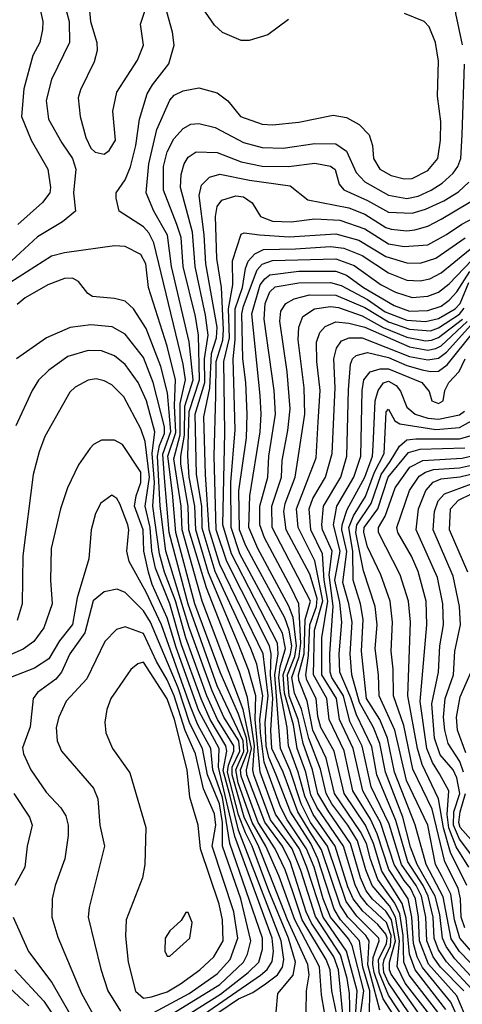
# Model space of a CAD drawing. Extents: x 501367 to 657802, y 482273 to 547541.
# Tile 658 of 714: x 629145 to 630825, y 492014 to 495752. Entities that reach past the tile are written whole.
import ezdxf

# ---------------------------------------------------------------- set-up
doc = ezdxf.new("R2010")
doc.units = 0

msp = doc.modelspace()

# ---------------------------------------------------------------- linework, layer by layer
at = {"layer": '0CON20XD'}
for points in [[(630826.3, 495656.3), (630800.8, 495775), (630796.1, 495845), (630802.8, 495877.2), (630825, 495901.9), (630895, 495922.1)], [(629306.1, 495845), (629332.9, 495745), (629334.2, 495665), (629265.3, 495525), (629245.3, 495445), (629253.7, 495375), (629304.8, 495284.8), (629345, 495225.5), (629358.3, 495185), (629348.9, 495095), (629356, 495025), (629307.5, 494985), (629211.8, 494928.2), (629113.5, 494836.5)], [(629403.6, 495855), (629413.6, 495745), (629438, 495665), (629438.2, 495635), (629428, 495592), (629375, 495486), (629366.2, 495455), (629374, 495385), (629395.3, 495305), (629414.8, 495264.8), (629431.2, 495248.8), (629465, 495241.2)], [(629214.7, 495825.3), (629232, 495745), (629230.8, 495715), (629220.9, 495665), (629195, 495616), (629160.3, 495489.7), (629151.4, 495385), (629187.8, 495295), (629251.8, 495185), (629261.4, 495115), (629258.6, 495095), (629231.8, 495058.2), (629137.1, 494975)], [(629465, 495241.2), (629485, 495255.6), (629508.9, 495295), (629498.9, 495405), (629513.1, 495476.9), (629591.9, 495598.1), (629615.3, 495655), (629603.5, 495735), (629629.8, 495815)], [(630379.6, 491900.4), (630355.6, 492145), (630337, 492195), (630252.2, 492322.2), (630233, 492365), (630172.5, 492552.5), (630142.9, 492615), (630075, 492705.7), (630007, 492885), (630005.3, 492905), (630024.4, 492985), (629993.7, 493133.7), (629837.6, 493545), (629761, 493815), (629758.1, 493905), (629730.4, 494085), (629753.9, 494176.1), (629753.8, 494295), (629773.8, 494385), (629764.9, 494445), (629654.5, 494905), (629635, 494943.6), (629615, 494965.8), (629522, 495025), (629510.6, 495075), (629511.1, 495095), (629545, 495143.6), (629565.9, 495194.1), (629585.8, 495275), (629599, 495375), (629629.3, 495470.7), (629648.8, 495505), (629710.9, 495585), (629731.8, 495655), (629724.7, 495705), (629696.5, 495805)], [(630165, 495752.2), (630086.7, 495695), (630016.6, 495673.4), (629985, 495673.1), (629915, 495703.3), (629885, 495731.4), (629813.8, 495835)], [(630399, 491959), (630397, 492055), (630387.6, 492112.4), (630362.6, 492202.6), (630267.3, 492347.3), (630212.3, 492522.3), (630179.7, 492605), (630097.4, 492715), (630033.2, 492885), (630029.6, 492905), (630036.4, 492995), (630009.7, 493179.7), (629979.8, 493275), (629853.4, 493595), (629787.3, 493815), (629783.9, 493905), (629757.1, 494065), (629756, 494095), (629770.6, 494175), (629771.8, 494285), (629803.5, 494385), (629788.8, 494528.8), (629720.5, 494815), (629705.5, 494934.5), (629654.4, 495025), (629625.5, 495095), (629634.9, 495205.1), (629665.5, 495335), (629715, 495446.7), (629731.8, 495465), (629765, 495482.4), (629825, 495493.1), (629894.1, 495474.1), (629935, 495444.5), (629983.5, 495385), (630065, 495355.3), (630105, 495352.5), (630205, 495363.3), (630335, 495389.1), (630385, 495380.9), (630434.2, 495354.2), (630471.1, 495315), (630484.7, 495275), (630488, 495225), (630512, 495185), (630555, 495160.6), (630605, 495148.3), (630635, 495149.6), (630695, 495179.7), (630732.4, 495225), (630742.4, 495295), (630743.3, 495365), (630731.6, 495461.6), (630734.6, 495594.6), (630723.1, 495665), (630700, 495725), (630680, 495745), (630605.5, 495775.5)], [(630419.5, 491965), (630425.7, 492065), (630385.7, 492215.7), (630296.6, 492345), (630235.2, 492535), (630206.8, 492605), (630116.6, 492736.6), (630057.7, 492895), (630038.8, 493095), (630041.3, 493185), (630014, 493284), (629974.1, 493384.1), (629861.8, 493651.8), (629813.6, 493815), (629809.7, 493905), (629788.5, 494015), (629783.5, 494095), (629788.8, 494265), (629827.9, 494385), (629823.9, 494553.9), (629812.4, 494625), (629766, 494815), (629757.3, 494925), (629741.5, 494975), (629690.2, 495105), (629690.7, 495195), (629705, 495250.5), (629730.2, 495299.8), (629765, 495338.8), (629794.8, 495355.2), (629825, 495358.3), (629886.9, 495343.1), (629995, 495286), (630065, 495267), (630145, 495264.8), (630265, 495281.6), (630345, 495281), (630385, 495253.4), (630422.4, 495172.4), (630455, 495136.8), (630545, 495086.2), (630615, 495073.9), (630657.3, 495082.7), (630707.3, 495105), (630748.8, 495131.2), (630791, 495169), (630808.7, 495195), (630819.2, 495225), (630824.8, 495314.8), (630833.7, 495583.7)], [(630440.1, 491985), (630451.8, 492065), (630407.2, 492237.2), (630393, 492263), (630325.1, 492345), (630296.6, 492415), (630262.5, 492535), (630233.1, 492605), (630160.2, 492715), (630134.6, 492764.6), (630073.2, 492933.2), (630058.6, 493045), (630057, 493095), (630068.1, 493185), (630045, 493305.3), (630022.7, 493365), (629887.3, 493657.3), (629838.1, 493821.9), (629835.8, 493905.8), (629816, 494025), (629810.7, 494255), (629847.8, 494375), (629846.7, 494465), (629859.7, 494555), (629850.3, 494630.3), (629810.4, 494815), (629800.6, 494945), (629754.8, 495115), (629757.5, 495165), (629769.3, 495205), (629785, 495229.6), (629815, 495250.6), (629895, 495248.1), (629985, 495212.8), (630065, 495196.5), (630165.8, 495194.2), (630265, 495207.3), (630325, 495196), (630343.2, 495183.2), (630357.6, 495127.6), (630375.9, 495105.9), (630465, 495065.7), (630545, 495021), (630635, 495017.3), (630685, 495032.7), (630754.7, 495065), (630811.4, 495098.6), (630850.7, 495135)], [(630473.3, 491975), (630474.3, 492065), (630447.4, 492155), (630434.9, 492255), (630362.9, 492335), (630338.9, 492375), (630276.8, 492566.8), (630249.7, 492625), (630173.3, 492745), (630117.7, 492887.7), (630090.7, 492950.7), (630080.4, 492995), (630076.6, 493083.4), (630088, 493185), (630068.6, 493345), (629904.5, 493684.5), (629864.3, 493815), (629849.6, 494025), (629843.4, 494245), (629866.7, 494353.3), (629873.3, 494485), (629892.3, 494545), (629894, 494585), (629851.7, 494825), (629845.3, 494935.3), (629825.6, 495085), (629835.5, 495124.5), (629865.5, 495154.5), (629905, 495165.6), (630017, 495143), (630171.8, 495121.8), (630238.4, 495068.4), (630395, 495037.7), (630455, 495013.4), (630535, 494963.3), (630555, 494956.8), (630615, 494951), (630645, 494954.2), (630695, 494968), (630745.6, 494994.4), (630905, 495090)], [(630511.9, 491991.9), (630466.3, 492163.7), (630472, 492255), (630459.4, 492275), (630390.1, 492345), (630361.1, 492391.1), (630290.5, 492600.5), (630247.8, 492667.8), (630200.6, 492745), (630144.6, 492895), (630102.6, 492985), (630098.2, 493055), (630105.7, 493175), (630097.3, 493265), (630099.4, 493345), (630093.4, 493375), (629931.1, 493695), (629890.2, 493815), (629883.7, 494095), (629889.1, 494325), (629891, 494455), (629916.2, 494535), (629919.1, 494575), (629911.1, 494735), (629893.3, 494845), (629887.7, 495005), (629895, 495042.5), (629912.5, 495067.5), (629965, 495083.5), (629995, 495079.4), (630027.1, 495057.1), (630059, 495005), (630105, 494986.7), (630175, 494984.5), (630265.5, 494995.5), (630360.9, 494990.9), (630455, 494958.1), (630545, 494900.9), (630605, 494890.7), (630695, 494897.2), (630765, 494936.2), (630823.9, 494976.1), (630938.1, 495035)], [(630607.1, 491907.1), (630525.3, 492035.3), (630490.5, 492135), (630485.6, 492165), (630487.4, 492192.6), (630510, 492255), (630508.6, 492265), (630425, 492348.7), (630384.5, 492405), (630313.3, 492615), (630249.5, 492705), (630213.4, 492775), (630171.6, 492901.6), (630134.7, 492985), (630119, 493201), (630113.8, 493265), (630126.3, 493345), (630123.9, 493385), (629948.5, 493725), (629916.6, 493835), (629923.9, 494185), (629920.1, 494455), (629940.7, 494545), (629938, 494655), (629954.4, 494745), (629952.8, 494837.2), (629985, 494938), (629997.1, 494942.9), (630055, 494934.8), (630167.7, 494927.7), (630345, 494939.2), (630432.2, 494915), (630535, 494853.5), (630615, 494828.8), (630665, 494828.4), (630725, 494846.5), (630836.3, 494923.7)], [(630348.8, 491975), (630329.5, 492065), (630324.2, 492145), (630308.5, 492185), (630217.3, 492335), (630181.4, 492441.4), (630152.3, 492525), (630114.4, 492605), (630050.4, 492705), (629985, 492880.8), (629983.2, 492905), (630010.5, 492975), (630005.7, 493025), (629975, 493115.9), (629905.4, 493275), (629810.3, 493535), (629737, 493805), (629725, 493954.6), (629707.3, 494095), (629737.6, 494185), (629733, 494287), (629736.4, 494385), (629705, 494512.9), (629633.2, 494735), (629623.8, 494825), (629605, 494861.1), (629545, 494891.2), (629505, 494894.1), (629315, 494867.6), (629265, 494854.7), (629106.7, 494753.3)], [(630629.6, 491919.6), (630545, 492048.5), (630509.1, 492135), (630506.6, 492183.4), (630537.2, 492245), (630540, 492265), (630535, 492280.1), (630505, 492316.9), (630447.8, 492367.8), (630410.8, 492415), (630390.6, 492460.6), (630343.2, 492615), (630259.6, 492735), (630226.8, 492805), (630202.5, 492895), (630165.9, 492995), (630159.9, 493065), (630133.3, 493203.3), (630128.5, 493255), (630134.3, 493295), (630153.6, 493365), (630142.8, 493422.8), (629980.1, 493725), (629947.6, 493825), (629946.4, 493995), (629962.8, 494195), (629955.1, 494464.9), (629963.4, 494536.6), (629962.6, 494655), (629991, 494735), (630001.8, 494808.2), (630011.8, 494835), (630037, 494863), (630070.6, 494879.4), (630192.2, 494882.2), (630325, 494890.6), (630375, 494884.4), (630445, 494857.5), (630545, 494791.1), (630615, 494762.8), (630665, 494761), (630702.1, 494767.9), (630745, 494791.5), (630855, 494881.6)], [(630646.2, 491946.2), (630545, 492096.5), (630527.9, 492135), (630524.8, 492165.2), (630528.2, 492185), (630553.3, 492236.7), (630555.7, 492275), (630537.7, 492325), (630465, 492392), (630437.1, 492427.1), (630417.9, 492467.9), (630374.6, 492615), (630272.9, 492762.8), (630250.2, 492810.2), (630230.8, 492895), (630198.4, 492985), (630184.8, 493075), (630149.9, 493195), (630144.5, 493265), (630173, 493345), (630177.7, 493375), (630168.4, 493435), (630151.6, 493481.6), (630035.1, 493695), (630003.1, 493755), (629979.9, 493815), (629976.3, 493963.6), (630005.4, 494165.4), (630008.8, 494255), (630003.7, 494375), (629992, 494465), (629988.3, 494635), (629994.1, 494665), (630047, 494803), (630065.8, 494824.2), (630105, 494838.1), (630345, 494844.4), (630415, 494819.6), (630517, 494745), (630572, 494718), (630635, 494697), (630695, 494702.5), (630735, 494717.3), (630775, 494749.5), (630861.3, 494838.7)], [(630669.9, 491965), (630555, 492128.3), (630548.5, 492145), (630548.4, 492175), (630572.3, 492255), (630555.9, 492335), (630535, 492368.5), (630484.1, 492414.1), (630460.8, 492445), (630439.4, 492495), (630401.2, 492625), (630317.9, 492745), (630276.6, 492815), (630256.7, 492905), (630221.4, 493005), (630202.6, 493095), (630168.3, 493185), (630161, 493265), (630189, 493335), (630195.5, 493375), (630182.5, 493482.5), (630166.2, 493526.1), (630049.4, 493745), (630015.1, 493825), (630018.4, 493945), (630057.6, 494187.6), (630062, 494255), (630058.3, 494325), (630026, 494636), (630057.8, 494745), (630075, 494768.8), (630095, 494783.8), (630205, 494797.1), (630345, 494797.9), (630385, 494782), (630450.7, 494735), (630566.8, 494666.8), (630625, 494645.3), (630695, 494647.6), (630744.8, 494664.8), (630775, 494687.3), (630805, 494718.7), (630854.4, 494795.6)], [(630302.6, 491985), (630291, 492051), (630283.2, 492156.8), (630189.5, 492335), (630130.2, 492500.2), (630078.8, 492615), (630027.4, 492705), (629974.6, 492855), (629965.5, 492905), (629996.2, 492973.8), (629993.7, 493015), (629895, 493223.8), (629785, 493533.5), (629711.7, 493805), (629695, 494012.5), (629687.6, 494102.4), (629718.7, 494188.7), (629705.9, 494335.9), (629681, 494435), (629625, 494580.4), (629577.1, 494655), (629545, 494683.5), (629505, 494694.2), (629421.2, 494701.2), (629402.9, 494712.9), (629367.9, 494757.9), (629345, 494771.4), (629315, 494769), (629251.9, 494745), (629165, 494696.1), (629135, 494670.4)], [(630701.7, 491975), (630608.7, 492095), (630577.4, 492157.3), (630587.3, 492255), (630571.7, 492345), (630548.4, 492388.4), (630483.7, 492465), (630459, 492525), (630427, 492635), (630390.3, 492695), (630329.5, 492775), (630307.9, 492815), (630287.5, 492907.5), (630242.9, 493022.9), (630214.5, 493134.5), (630188.3, 493195), (630177.8, 493255), (630206.4, 493335), (630211.6, 493385), (630204.5, 493534.5), (630175.1, 493595), (630074, 493785), (630056.9, 493835), (630057.1, 493905), (630086.8, 494015), (630090.7, 494095), (630115.4, 494255), (630110.6, 494345), (630072.7, 494615), (630077.4, 494675), (630095, 494718.4), (630115, 494737.5), (630205, 494753.5), (630325, 494754.9), (630365, 494743.1), (630465, 494690.2), (630532.8, 494642.8), (630615, 494611.5), (630685, 494606.6), (630735, 494618.1), (630798.4, 494655), (630816.9, 494675), (630850, 494755)], [(630732.2, 491985), (630623.9, 492125), (630603.7, 492175), (630601.1, 492275), (630587.7, 492357.7), (630568.8, 492398.8), (630505, 492487.6), (630477, 492565), (630461.1, 492625), (630439.4, 492669.4), (630340.3, 492815), (630308.4, 492948.4), (630257.8, 493055), (630236.1, 493165), (630204.5, 493245), (630203.4, 493265), (630225.1, 493345), (630228.8, 493475), (630249.2, 493545), (630103.5, 493825), (630102.1, 493905), (630138.5, 494015), (630141.3, 494078.7), (630162.9, 494192.9), (630171.4, 494275), (630160.4, 494415), (630132, 494608), (630136, 494645), (630155.4, 494674.6), (630187.5, 494692.5), (630245, 494707.6), (630345, 494706.6), (630455, 494659.9), (630545, 494604.5), (630625, 494576.7), (630705, 494571.3), (630735, 494582.6), (630815, 494633.9), (630832.5, 494657.5)], [(630762.2, 491995), (630645.9, 492145), (630624.7, 492204.7), (630611.9, 492341.9), (630597.2, 492397.2), (630520.2, 492520.2), (630488.4, 492625), (630457.3, 492695), (630376.2, 492815), (630338.6, 492975), (630288.7, 493065), (630276.4, 493106.4), (630270.3, 493175), (630234.9, 493244.9), (630231, 493265), (630241.3, 493338.7), (630245.8, 493455), (630272.2, 493525), (630274.7, 493555), (630246.9, 493646.9), (630156.1, 493815), (630148, 493885), (630152.3, 493915), (630191.1, 494015), (630227, 494255), (630225.2, 494355), (630202.6, 494537.4), (630204.8, 494585), (630220, 494625), (630264.4, 494655), (630325, 494663), (630355, 494659.6), (630445, 494627.5), (630525, 494583.5), (630615, 494547.2), (630685, 494533.3), (630707.8, 494535), (630735, 494546.2), (630825.8, 494615)], [(630844.2, 491884.2), (630782, 492022), (630673.6, 492153.6), (630654.5, 492194.5), (630640.6, 492245), (630634, 492345), (630619.8, 492415), (630546.6, 492526.6), (630502, 492662), (630476.9, 492716.9), (630409.6, 492825), (630376.2, 492976.2), (630319.3, 493095), (630311.3, 493175), (630259.8, 493265), (630264.6, 493435), (630295.4, 493545.4), (630265, 493697.9), (630201.6, 493825), (630196.1, 493895), (630270.8, 494089.2), (630277.7, 494225), (630285.4, 494345), (630273, 494455), (630271.7, 494528.3), (630283.8, 494565), (630305, 494587.1), (630345, 494604.5), (630395, 494600.6), (630455, 494584.5), (630625, 494509.6), (630695, 494497.6), (630725, 494503.4), (630745, 494514.1), (630843.3, 494606.7)], [(630232.1, 491985), (630233.2, 492065), (630244, 492126), (630238.7, 492165), (630161.7, 492335), (630052.7, 492612.7), (629997.5, 492725), (629951, 492885), (629951.9, 492915), (629980.5, 492975), (629976.6, 493015), (629920.1, 493105), (629874.9, 493205), (629787.6, 493445), (629700.1, 493735), (629678.5, 493905), (629667.5, 494095), (629675.3, 494135.3), (629695, 494181.8), (629695, 494207.1), (629652, 494375), (629615, 494470), (629545, 494558.7), (629495.7, 494585.7), (629415, 494594.2), (629336.6, 494583.4), (629246, 494544), (629132.5, 494465)], [(630860.3, 491915), (630805, 492047), (630697.4, 492167.4), (630662.8, 492255), (630659.5, 492345), (630647.2, 492415), (630628.6, 492455), (630605, 492484.5), (630566.4, 492545), (630514.3, 492705), (630447.6, 492825), (630411.5, 492985), (630359.2, 493095), (630348.1, 493175), (630292.1, 493265), (630292.2, 493405), (630314.5, 493545), (630300.7, 493625), (630294.3, 493724.3), (630250.2, 493815), (630244.4, 493895), (630258.3, 493935), (630305.5, 494015), (630331, 494105), (630342.2, 494355), (630337.8, 494465), (630347.6, 494505), (630366.6, 494533.4), (630395.5, 494544.5), (630445.1, 494544.8), (630625, 494473.8), (630695, 494460.7), (630735, 494467.6), (630765, 494490.6), (630857.5, 494592.5)], [(630831.2, 492065), (630742.9, 492155), (630714.9, 492195), (630690.9, 492255), (630687.2, 492345), (630669.9, 492425), (630650.3, 492465), (630594, 492545), (630547.7, 492697.7), (630479.9, 492839.9), (630444.8, 492994.8), (630398.5, 493088.5), (630373.9, 493185), (630329.6, 493255), (630323.8, 493275), (630322, 493345), (630334.7, 493525.3), (630320.3, 493645), (630331.6, 493735), (630294.9, 493815), (630291.7, 493835), (630298, 493905), (630363.5, 494015), (630386.5, 494095), (630392.9, 494347), (630401.3, 494445), (630408.7, 494465), (630422.1, 494477.9), (630465, 494488.8), (630545, 494470), (630615, 494439.6), (630672.9, 494422.9), (630705, 494416), (630735, 494418.3), (630767.9, 494442.1), (630869.9, 494570.1)], [(630118.2, 491985), (630125.3, 492055), (630182.7, 492125), (630191.6, 492175), (630166, 492265), (630090.1, 492445), (630027.3, 492615), (630002, 492665), (629975, 492734.2), (629933.8, 492895), (629937.2, 492922.8), (629957.7, 492975), (629957.4, 492995), (629895.9, 493095), (629855.6, 493185), (629775.5, 493405.5), (629736.1, 493546.1), (629694.5, 493654.5), (629675.3, 493725), (629650.5, 493905), (629656.6, 493995), (629648.2, 494105), (629657.5, 494187.5), (629626.3, 494305), (629594, 494375), (629545, 494443.7), (629505, 494475.8), (629455, 494494.8), (629405, 494496.2), (629326.9, 494473.1), (629255, 494421.8), (629216.6, 494383.4), (629191.5, 494345), (629129.4, 494210.6)], [(630861.9, 492071.9), (630765.5, 492175.5), (630735, 492221.5), (630718.9, 492265), (630714.7, 492345), (630695.3, 492425), (630677, 492465), (630618.2, 492555), (630572.5, 492712.5), (630501.1, 492885), (630481.6, 492991.6), (630423.2, 493113.2), (630402.4, 493177.7), (630360.5, 493275), (630358.4, 493345), (630368, 493465), (630359.9, 493540.1), (630341.7, 493625), (630361.6, 493735), (630336, 493835), (630349.3, 493905), (630413.9, 494015), (630439.9, 494095), (630444.6, 494345), (630451.1, 494385), (630475, 494415.7), (630513.9, 494426.1), (630545, 494426.5), (630671.9, 494375), (630700.1, 494340.1), (630710, 494305), (630735, 494295.5), (630752.2, 494305), (630759.6, 494345), (630774.7, 494375), (630813.3, 494416.7), (630836.4, 494465)], [(629900.5, 491985), (629975, 492035.1), (630030.3, 492059.7), (630078.5, 492091.5), (630123.4, 492126.6), (630142.1, 492155), (630147.5, 492185), (630138.1, 492255), (629975, 492675.4), (629943.3, 492805), (629917.7, 492902.3), (629931.1, 492975), (629927.9, 492995), (629867.4, 493095), (629833.4, 493173.4), (629759.6, 493379.6), (629715, 493535), (629660.2, 493670.2), (629646.3, 493735), (629639.8, 493825), (629620.8, 493905), (629637.1, 494015), (629621.2, 494151.2), (629605, 494198.8), (629539.5, 494320.5), (629495, 494365.4), (629465, 494381.5), (629435, 494388.4), (629405, 494383.8), (629355, 494357.5), (629335, 494338.1), (629240.4, 494169.6), (629218.1, 494111.9), (629195.3, 494025), (629156.3, 493716.3), (629153.8, 493535), (629135, 493471.4)], [(630887.9, 492087.9), (630797.2, 492187.2), (630763.8, 492233.8), (630749.9, 492265), (630739.6, 492355), (630722.4, 492425), (630654.3, 492545), (630628.7, 492611.3), (630599.5, 492725), (630533.3, 492895), (630512.3, 493005), (630487.8, 493065), (630435, 493160.7), (630405.8, 493265), (630399.2, 493345), (630406.7, 493465), (630395.1, 493535), (630371.5, 493615), (630386.9, 493733.1), (630367.9, 493815), (630369, 493835), (630387.6, 493892.4), (630454.7, 494015), (630483.9, 494095), (630487.4, 494135), (630493.9, 494305), (630505.5, 494344.5), (630526.3, 494373.7), (630545, 494379.6), (630573.8, 494363.8), (630591.3, 494341.3), (630615, 494281.2), (630645.9, 494255), (630695, 494239.6), (630735, 494235.1), (630815, 494252.4), (630833.6, 494266.4)], [(630895, 492132.2), (630815, 492214.4), (630783.2, 492263.2), (630752.8, 492422.8), (630688, 492545), (630646.1, 492696.1), (630568, 492895), (630541.6, 493025), (630512.8, 493095), (630462.1, 493175), (630442.8, 493355), (630449.3, 493475), (630439.4, 493535), (630422.6, 493587.4), (630410.9, 493625), (630410, 493735), (630394.9, 493825), (630411.9, 493868.1), (630457.8, 493942.2), (630492.2, 494035), (630528.4, 494105), (630536, 494264), (630545, 494273.3), (630569.1, 494229.1), (630587.9, 494217.9), (630725, 494196.3), (630815, 494203.5), (630885, 494243.2)], [(629826.3, 491963.7), (630059.5, 492125), (630084, 492146), (630103.2, 492176.8), (630108, 492215), (630103.2, 492265), (629961.4, 492651.4), (629900.1, 492915), (629901.9, 492985), (629825, 493128.2), (629738.4, 493368.4), (629705, 493482), (629648.3, 493608.3), (629633.4, 493655), (629615.7, 493735), (629613.8, 493815), (629581.1, 493905), (629586.4, 493945), (629605.1, 493995), (629604.1, 494034.1), (629535, 494138.9), (629505, 494156.5), (629455, 494156.5), (629425, 494140), (629411.8, 494125), (629368.3, 494061.7), (629326.1, 493975), (629299.6, 493895), (629264.1, 493745), (629262, 493625), (629268.3, 493535), (629236.2, 493443.9), (629198.1, 493391.9), (629157.8, 493362.2), (629095, 493334.8)], [(630551.6, 494075), (630587, 494133.1), (630615, 494156.8), (630648.5, 494161.5), (630815, 494161.1), (630872.7, 494177.3)], [(630835, 492304.4), (630821.3, 492345), (630818.2, 492415), (630809.9, 492455), (630759, 492555), (630710.5, 492755), (630637.2, 492907.2), (630603.3, 493073.3), (630564.6, 493185), (630562.8, 493287.2), (630554.8, 493355.2), (630560.5, 493465), (630551.3, 493545), (630516.2, 493645), (630465, 493750.8), (630451.2, 493805), (630452.7, 493825), (630504.2, 493895), (630544.2, 494015), (630620.9, 494109.1), (630665, 494121.6), (630835, 494126.3)], [(630842.1, 492465), (630781.1, 492591.1), (630753.7, 492683.7), (630735, 492794.7), (630672.9, 492925), (630655.6, 492985), (630617.9, 493185), (630628.6, 493465), (630621.4, 493545), (630590, 493645), (630507.7, 493805), (630507.4, 493825), (630532, 493868), (630570.1, 493975), (630626.3, 494053.7), (630675, 494078.8), (630825, 494087.5), (630905, 494107.1)], [(630932.7, 492132.7), (630815.8, 492265), (630795.3, 492335), (630782.4, 492432.4), (630748.3, 492498.3), (630723.6, 492545), (630694.6, 492695), (630613.8, 492863.8), (630569.4, 493055), (630509.7, 493185), (630507.6, 493265), (630495.1, 493365.1), (630501.9, 493455), (630495.1, 493525), (630449.7, 493659.7), (630421.2, 493805), (630425.4, 493835), (630478.7, 493915), (630517.1, 494025), (630551.6, 494075)], [(630850.4, 492535), (630802.3, 492612.3), (630773.9, 492683.9), (630768.3, 492735), (630774.2, 492824.2), (630739.2, 492889.2), (630712.5, 492932.5), (630690.6, 492985), (630665.8, 493164.2), (630690.2, 493455), (630688.2, 493545), (630657.3, 493657.3), (630632.4, 493715), (630581, 493805), (630576.7, 493825), (630625.1, 493964.9), (630661.2, 494018.8), (630685.2, 494034.8), (630715.4, 494044.6), (630815, 494051.5), (630895, 494068)], [(630869.5, 492569.5), (630815, 492641.2), (630791.6, 492695), (630792.6, 492745), (630815.7, 492815), (630805, 492874.7), (630790.1, 492905), (630741.4, 492961.4), (630719.5, 493025), (630709.2, 493155), (630735.1, 493275), (630740, 493375), (630754.2, 493455), (630752, 493535), (630731.1, 493635), (630650.2, 493815), (630659.5, 493895), (630686.8, 493965), (630715, 493996.7), (630745, 494009), (630816.2, 494016.2), (630895, 494035.6)], [(630829.9, 492895), (630815.9, 492935.9), (630772.2, 493005), (630758.7, 493055), (630754.4, 493105), (630760.9, 493175), (630792.1, 493265), (630797.6, 493355), (630818.8, 493455), (630815.2, 493525), (630790.2, 493640.2), (630715.2, 493815), (630719.7, 493885), (630734.2, 493925), (630757.5, 493952.5), (630895, 494002.5)], [(630846.1, 493655), (630777, 493815), (630781, 493895), (630811.3, 493928.7), (630915, 493978.3)], [(629671.3, 491905), (629907.7, 492052.3), (630012.5, 492135), (630053.1, 492175), (630066.5, 492223.5), (630066.4, 492265), (629942.3, 492625), (629915, 492799.2), (629878.1, 492905), (629871, 492985), (629821.2, 493075), (629793.2, 493145), (629682.6, 493455), (629625, 493578.3), (629560.7, 493695), (629551, 493735), (629558.6, 493815), (629555, 493834.4), (629524.7, 493914.7), (629513.9, 493933.9), (629495, 493947.1), (629452.8, 493917.2), (629432.9, 493877.1), (629415.4, 493815), (629407.5, 493705), (629362.8, 493557.2), (629345, 493456.2), (629296, 493394), (629255, 493325.8), (629200.4, 493290.4), (629110, 493255)], [(629555, 491874.4), (629905, 492089.6), (629994.3, 492175), (630009.3, 492205), (630022.4, 492255), (629984.9, 492415.1), (629914.3, 492615), (629914.8, 492705), (629903.6, 492775), (629857.7, 492885), (629839.2, 492985), (629791, 493081), (629746, 493216), (629641, 493465), (629615, 493508.5), (629545, 493577.2), (629515, 493590.7), (629465, 493580), (629424.1, 493545.9), (629392.3, 493425), (629335.2, 493345), (629303.9, 493275), (629281.8, 493248.2), (629212.1, 493197.9), (629195.7, 493175), (629185, 493068), (629155, 492987.5), (629159.2, 492965), (629186.8, 492905), (629245, 492819.5), (629300.3, 492760.2), (629320.1, 492730.1), (629328.6, 492695), (629328.8, 492655), (629316.5, 492566.5), (629279.2, 492465), (629267.9, 492415), (629267.3, 492345), (629289.3, 492269.3), (629378.9, 492055), (629462.8, 491905)], [(629635, 491973), (629788.7, 492055), (629895, 492130.4), (629944, 492185), (629973, 492265), (629958, 492365), (629876, 492615), (629889.9, 492695), (629885, 492737.7), (629842.8, 492832.8), (629811.8, 492965), (629773.5, 493053.5), (629731.4, 493185), (629705, 493246.6), (629664.3, 493315.7), (629615, 493421.4), (629545, 493447.5), (629512.4, 493437.6), (629468.3, 493391.7), (629399.5, 493250.5), (629320.9, 493165), (629292.7, 493105), (629282.5, 493065), (629286.4, 493015), (629303.6, 492975), (629424.7, 492834.7), (629441.2, 492795), (629448.9, 492695), (629467.1, 492615), (629408.1, 492381.9), (629404.1, 492345), (629452.3, 492147.7), (629478.7, 492065), (629527.8, 491987.8)], [(629615, 492037.7), (629645, 492042.8), (629705, 492062.3), (629755, 492092.3), (629828.6, 492145), (629882.1, 492195), (629916.9, 492255), (629914.9, 492335), (629901.7, 492395), (629831.7, 492605), (629822.9, 492695), (629790.3, 492800.3), (629780.8, 492905), (629732.3, 493095), (629705, 493173.4), (629615, 493313.2), (629592.8, 493307.2), (629566.2, 493285), (629511.1, 493205), (629491.2, 493175), (629475, 493133.3), (629467.9, 493085), (629472.1, 493045), (629497.3, 492985), (629562.6, 492892.6), (629623.1, 492685), (629620, 492545), (629611.2, 492495), (629548.9, 492335), (629546.7, 492273.3), (629556.2, 492175), (629584.6, 492064.6), (629615, 492037.7)], [(630839.2, 492969.2), (630807.5, 493055), (630803.4, 493105), (630817.8, 493182.2), (630863.3, 493285)], [(629122.8, 492815), (629181.3, 492725), (629192, 492695), (629173.1, 492615), (629164, 492535), (629126.5, 492465)], [(630889.4, 492605), (630817.7, 492685), (630811.6, 492705), (630817.5, 492745), (630837.2, 492815)], [(629715, 492196.7), (629790.8, 492265), (629800, 492325), (629785, 492362.5), (629775, 492362.5), (629757.3, 492332.7), (629715, 492293.8), (629696.9, 492265), (629695.8, 492215.8), (629705, 492196.7), (629715, 492196.7)], [(629120, 492345), (629178.2, 492215), (629266.8, 492096.8), (629398.4, 491868.4)], [(629125.6, 492145), (629236.5, 492026.5), (629285, 491954.8)], [(629085, 492097.8), (629179, 492009)]]:
    msp.add_lwpolyline(points, dxfattribs=at)

doc.saveas('drawing.dxf')
